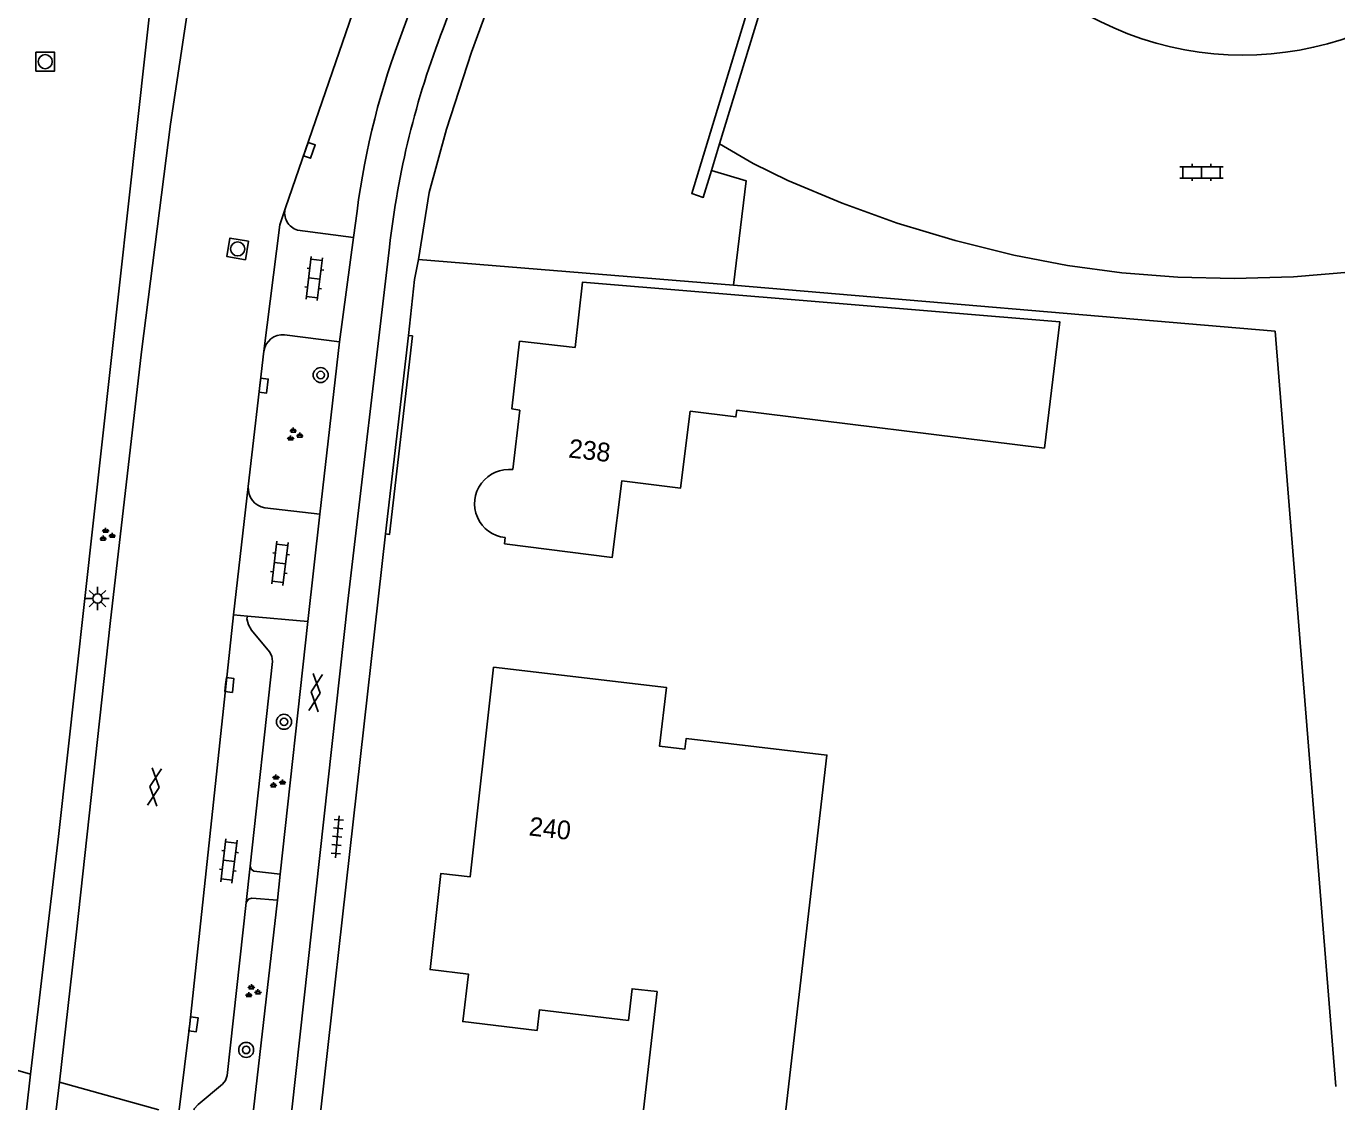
# Model space of a CAD drawing. Extents: x 131000 to 133014, y 396499 to 399001.
# Drawn here: x 132582.9 to 132652.8, y 396500 to 396557.8 of the extents above; entities that cross this region are included whole.
import ezdxf

# ---------------------------------------------------------------- set-up
doc = ezdxf.new("R2010")
doc.units = 0
for name, color, linetype in [('gg-afsc-hekwerk', 7, 'Continuous'), ('gg-afsc-muur', 7, 'Continuous'), ('gg-anno-huisnummerreeks BGT', 7, 'Continuous'), ('gg-bbg-hoofdgebouw', 7, 'Continuous'), ('gg-knt-verharding', 7, 'Continuous'), ('gg-knt-verharding nz', 7, 'Continuous'), ('gt-grn-weggrens', 7, 'Continuous'), ('gt-symb-boom', 7, 'Continuous'), ('gt-symb-gesloten verharding', 7, 'Continuous'), ('gt-symb-groenvak', 7, 'Continuous'), ('gt-symb-klinker verharding', 7, 'Continuous'), ('gt-symb-kolk', 7, 'Continuous'), ('gt-symb-lichtmast', 7, 'Continuous'), ('gt-symb-rioolschacht', 7, 'Continuous'), ('gt-symb-tegel verharding', 7, 'Continuous')]:
    doc.layers.add(name, color=color, linetype=linetype)

# ---------------------------------------------------------------- blocks, each defined once
blk = doc.blocks.new('gt0-BOOM')
at = {"layer": 'gt-symb-boom'}
for radius in [0.4, 0.2]:
    blk.add_circle((0, 0), radius, dxfattribs=at)
blk = doc.blocks.new('gt0-KL1')
at = {"layer": 'gt-symb-klinker verharding'}
for p, q in [((-1.15, 0.3), (1.15, 0.3)), ((-1, -0.3), (-1, 0.3)), ((-0.5, 0.3), (-0.5, 0.45)), ((0, -0.3), (0, 0.3)), ((0.5, 0.3), (0.5, 0.45)), ((1, -0.3), (1, 0.3)), ((-1.15, -0.3), (1.15, -0.3)), ((-0.5, -0.45), (-0.5, -0.3)), ((0.5, -0.45), (0.5, -0.3))]:
    blk.add_line(p, q, dxfattribs=at)
blk = doc.blocks.new('gt0-GRVAK')
at = {"layer": 'gt-symb-groenvak'}
for p, q in [((-0.11, 0.189), (-0.228, 0.24)), ((-0.182, 0.153), (0.088, 0.153)), ((-0.091, 0.211), (-0.156, 0.322)), ((-0.047, 0.214), (-0.047, 0.393)), ((-0.004, 0.211), (0.061, 0.322)), ((0.015, 0.189), (0.133, 0.24)), ((0.262, -0.052), (0.197, 0.059)), ((0.305, -0.049), (0.305, 0.13)), ((0.349, -0.052), (0.414, 0.059)), ((-0.245, -0.228), (-0.363, -0.177)), ((-0.318, -0.264), (-0.047, -0.264)), ((-0.226, -0.206), (-0.291, -0.095)), ((-0.183, -0.203), (-0.183, -0.024)), ((-0.139, -0.206), (-0.074, -0.095)), ((-0.12, -0.228), (-0.002, -0.177)), ((0.243, -0.074), (0.125, -0.023)), ((0.17, -0.11), (0.441, -0.11)), ((0.368, -0.074), (0.486, -0.023))]:
    blk.add_line(p, q, dxfattribs=at)
blk = doc.blocks.new('gt0-TEG1')
at = {"layer": 'gt-symb-tegel verharding'}
for p, q in [((-1.125, 0), (1.125, 0)), ((-0.9, -0.25), (-0.9, 0.25)), ((-0.45, -0.25), (-0.45, 0.25)), ((0, -0.25), (0, 0.25)), ((0.45, -0.25), (0.45, 0.25)), ((0.9, -0.25), (0.9, 0.25))]:
    blk.add_line(p, q, dxfattribs=at)
blk = doc.blocks.new('gt0-GESVH1')
at = {"layer": 'gt-symb-gesloten verharding'}
for p, q in [((-0.992, -0.261), (0.008, 0.239)), ((0.008, -0.261), (-0.992, 0.239)), ((0.008, 0.239), (1.008, -0.261)), ((1.008, 0.239), (0.008, -0.261))]:
    blk.add_line(p, q, dxfattribs=at)
blk = doc.blocks.new('gt0-KOLK')
at = {"layer": 'gt-symb-kolk'}
blk.add_lwpolyline([(0, 0), (0.375, 0), (0.375, 0.4), (-0.375, 0.4), (-0.375, 0), (0, 0)], dxfattribs=at)
blk = doc.blocks.new('gt0-LMAST')
at = {"layer": 'gt-symb-lichtmast'}
for p, q in [((-0.182, 0.173), (-0.447, 0.438)), ((-0.005, 0.246), (-0.005, 0.621)), ((0.172, 0.173), (0.437, 0.438)), ((-0.255, -0.004), (-0.63, -0.004)), ((-0.182, -0.181), (-0.447, -0.446)), ((-0.005, -0.254), (-0.005, -0.629)), ((0.437, -0.446), (0.172, -0.181)), ((0.245, -0.004), (0.62, -0.004))]:
    blk.add_line(p, q, dxfattribs=at)
blk.add_circle((-0.005, -0.004), 0.25, dxfattribs=at)
blk = doc.blocks.new('gt0-RS')
at = {"layer": 'gt-symb-rioolschacht'}
blk.add_lwpolyline([(-0.5, -0.5), (0.5, -0.5), (0.5, 0.5), (-0.5, 0.5)], close=True, dxfattribs=at)
blk.add_circle((0, 0), 0.375, dxfattribs=at)

msp = doc.modelspace()

# ---------------------------------------------------------------- linework, layer by layer
at = {"layer": 'gg-afsc-hekwerk'}
for p, q in [((132603.792, 396545.368), (132620.599, 396544.005)), ((132620.599, 396544.005), (132649.526, 396541.555)), ((132649.526, 396541.555), (132652.759, 396501.236))]:
    msp.add_line(p, q, dxfattribs=at)
msp.add_lwpolyline([(132620.599, 396544.005), (132621.279, 396549.579), (132619.434, 396550.134)], dxfattribs=at)
at = {"layer": 'gg-afsc-muur'}
for p, q in [((132619.863, 396551.545), (132628.285, 396579.226)), ((132619.434, 396550.134), (132619.863, 396551.545)), ((132603.252, 396541.323), (132602.034, 396530.728))]:
    msp.add_line(p, q, dxfattribs=at)
for points in [[(132627.664, 396579.418), (132618.378, 396548.895), (132618.995, 396548.691), (132619.434, 396550.134)], [(132653.666, 396544.716), (132650.503, 396544.456), (132647.331, 396544.36), (132644.326, 396544.428), (132641.33, 396544.661), (132638.44, 396545.056), (132635.577, 396545.612), (132632.442, 396546.387), (132629.349, 396547.319), (132626.403, 396548.385), (132623.514, 396549.596), (132621.653, 396550.504), (132619.863, 396551.545)], [(132603.252, 396541.323), (132603.471, 396541.298), (132602.253, 396530.703), (132602.034, 396530.728)]]:
    msp.add_lwpolyline(points, dxfattribs=at)
at = {"layer": 'gg-bbg-hoofdgebouw'}
msp.add_line((132608.418, 396530.532), (132608.38, 396530.2), dxfattribs=at)
for points in [[(132608.38, 396530.2), (132614.13, 396529.467), (132614.654, 396533.573), (132617.778, 396533.175), (132618.302, 396537.282), (132620.733, 396536.972), (132620.779, 396537.333), (132637.206, 396535.311), (132638.029, 396542.046), (132612.541, 396544.158), (132612.151, 396540.678)], [(132612.151, 396540.678), (132609.19, 396541.01), (132608.78, 396537.4), (132609.2, 396537.33), (132608.836, 396534.161)], [(132623.395, 396500), (132625.595, 396518.93), (132618.075, 396519.807), (132618.009, 396519.242), (132616.66, 396519.399), (132617.027, 396522.544), (132607.8, 396523.62), (132606.55, 396512.43), (132604.99, 396512.61), (132604.41, 396507.48), (132606.46, 396507.24), (132606.16, 396504.708), (132610.122, 396504.239), (132610.251, 396505.331), (132614.998, 396504.77), (132615.198, 396506.458), (132616.525, 396506.305), (132615.799, 396500)]]:
    msp.add_lwpolyline(points, dxfattribs=at)
for centre, radius, start, end in [((132647.81, 396573.537), 17.248, 163.9249, 328.88464), ((132608.616, 396532.348), 1.827, 83.09422, 263.76466)]:
    msp.add_arc(centre, radius, start, end, dxfattribs=at)
at = {"layer": 'gg-knt-verharding'}
for p, q in [((132607.167, 396569.154), (132602.977, 396557.647)), ((132608.934, 396568.097), (132605.109, 396557.685)), ((132600.513, 396547.963), (132600.333, 396546.558)), ((132600.333, 396546.558), (132597.34, 396546.946)), ((132600.333, 396546.558), (132599.574, 396540.99)), ((132599.574, 396540.99), (132596.647, 396541.355)), ((132598.528, 396531.791), (132599.574, 396540.99)), ((132594.711, 396533.258), (132595.539, 396540.484)), ((132593.912, 396526.411), (132594.711, 396533.258)), ((132598.528, 396531.791), (132595.597, 396532.126)), ((132597.886, 396526.059), (132598.528, 396531.791)), ((132598.582, 396500), (132602.034, 396530.728)), ((132594.66, 396526.347), (132597.886, 396526.059)), ((132597.886, 396526.059), (132596.41, 396512.575)), ((132596.267, 396511.195), (132596.41, 396512.575)), ((132594.992, 396500), (132596.267, 396511.195)), ((132582.868, 396500), (132583.091, 396501.905)), ((132584.453, 396500), (132584.624, 396501.478))]:
    msp.add_line(p, q, dxfattribs=at)
for points in [[(132583.091, 396501.905), (132584.575, 396514.583), (132591.577, 396577.78)], [(132584.624, 396501.478), (132585.548, 396509.488), (132587.337, 396525.956), (132589.003, 396540.454), (132590.552, 396552.599), (132593.053, 396569.158), (132594.445, 396577.475)], [(132602.178, 396566.315), (132601.906, 396564.342), (132601.522, 396562.129), (132596.69, 396548.126)], [(132603.792, 396545.368), (132604.371, 396548.957), (132605.293, 396552.334), (132606.623, 396556.435), (132609.817, 396565.175)], [(132595.539, 396540.484), (132596.392, 396547.233), (132596.69, 396548.126)], [(132597.026, 396500), (132600.015, 396527.145), (132602.246, 396546.036)], [(132603.252, 396541.323), (132603.587, 396544.306), (132603.792, 396545.368)], [(132591.027, 396500), (132591.583, 396504.587), (132593.912, 396526.411)], [(132594.808, 396513.008), (132596.002, 396523.932), (132595.974, 396524.201), (132595.849, 396524.442), (132594.882, 396525.604), (132594.716, 396525.884), (132594.639, 396526.205), (132594.66, 396526.347)], [(132596.41, 396512.575), (132595.011, 396512.74), (132594.867, 396512.844), (132594.808, 396513.008)], [(132596.267, 396511.195), (132594.904, 396511.297), (132594.712, 396511.232), (132594.603, 396511.067)], [(132591.811, 396500), (132591.829, 396500.059), (132592.031, 396500.28), (132593.329, 396501.36), (132593.499, 396501.568), (132593.58, 396501.828), (132594.603, 396511.067)]]:
    msp.add_lwpolyline(points, dxfattribs=at)
for centre, radius, start, end in [((132642.147, 396542.525), 41.988, 158.89052, 172.55861), ((132648.233, 396540.91), 46.272, 158.74424, 173.6397), ((132597.596, 396547.856), 0.946, 163.41953, 254.27658), ((132596.552, 396540.335), 1.024, 84.70671, 171.63514), ((132595.755, 396533.162), 1.048, 174.747, 261.35255)]:
    msp.add_arc(centre, radius, start, end, dxfattribs=at)
at = {"layer": 'gg-knt-verharding nz'}
for p, q in [((132593.912, 396526.411), (132594.66, 396526.347)), ((132594.603, 396511.067), (132594.808, 396513.008))]:
    msp.add_line(p, q, dxfattribs=at)
at = {"layer": 'gt-grn-weggrens'}
for p, q in [((132576.569, 396503.718), (132583.091, 396501.905)), ((132584.624, 396501.478), (132589.941, 396500))]:
    msp.add_line(p, q, dxfattribs=at)

# ---------------------------------------------------------------- block references
at = {"layer": 'gt-symb-boom'}
for p in [(132598.572, 396539.211), (132596.615, 396520.704), (132594.596, 396503.196)]:
    msp.add_blockref('gt0-BOOM', p, dxfattribs=at)
at = {"layer": 'gt-symb-gesloten verharding', "rotation": 83.16632765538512}
for p in [(132598.293, 396522.262), (132589.69, 396517.219)]:
    msp.add_blockref('gt0-GESVH1', p, dxfattribs=at)
at = {"layer": 'gt-symb-groenvak'}
for p in [(132597.154, 396536.011), (132587.143, 396530.666), (132596.235, 396517.502), (132594.92, 396506.303)]:
    msp.add_blockref('gt0-GRVAK', p, dxfattribs=at)
at = {"layer": 'gt-symb-klinker verharding'}
msp.add_blockref('gt0-KL1', (132645.587, 396550.025), dxfattribs=at)
for p, rotation in [((132598.231, 396544.358), -96.89054832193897), ((132596.4, 396529.165), -96.89054832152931), ((132593.678, 396513.279), -96.89054832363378)]:
    msp.add_blockref('gt0-KL1', p, dxfattribs=dict(at, rotation=rotation))
at = {"layer": 'gt-symb-kolk'}
for p, rotation in [((132597.781, 396551.263), -109.00403432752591), ((132595.33, 396538.666), -96.54247944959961), ((132593.5, 396522.688), -96.0478688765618), ((132591.583, 396504.587), -96.89981792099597)]:
    msp.add_blockref('gt0-KOLK', p, dxfattribs=dict(at, rotation=rotation))
at = {"layer": 'gt-symb-lichtmast'}
msp.add_blockref('gt0-LMAST', (132586.671, 396527.283), dxfattribs=at)
at = {"layer": 'gt-symb-rioolschacht'}
msp.add_blockref('gt0-RS', (132583.872, 396555.935), dxfattribs=at)
at = {"layer": 'gt-symb-rioolschacht', "rotation": 80.3917354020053}
msp.add_blockref('gt0-RS', (132594.142, 396545.939), dxfattribs=at)
at = {"layer": 'gt-symb-tegel verharding', "rotation": -95.04916646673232}
msp.add_blockref('gt0-TEG1', (132599.459, 396514.575), dxfattribs=at)

# ---------------------------------------------------------------- texts
at = {"layer": 'gg-anno-huisnummerreeks BGT'}
for s, rotation, p in [('238', 353.5, (132611.765, 396534.817)), ('240', 353.6, (132609.651, 396514.647))]:
    msp.add_text(s, height=1, rotation=rotation, dxfattribs=at).set_placement(p)

doc.saveas('drawing.dxf')
